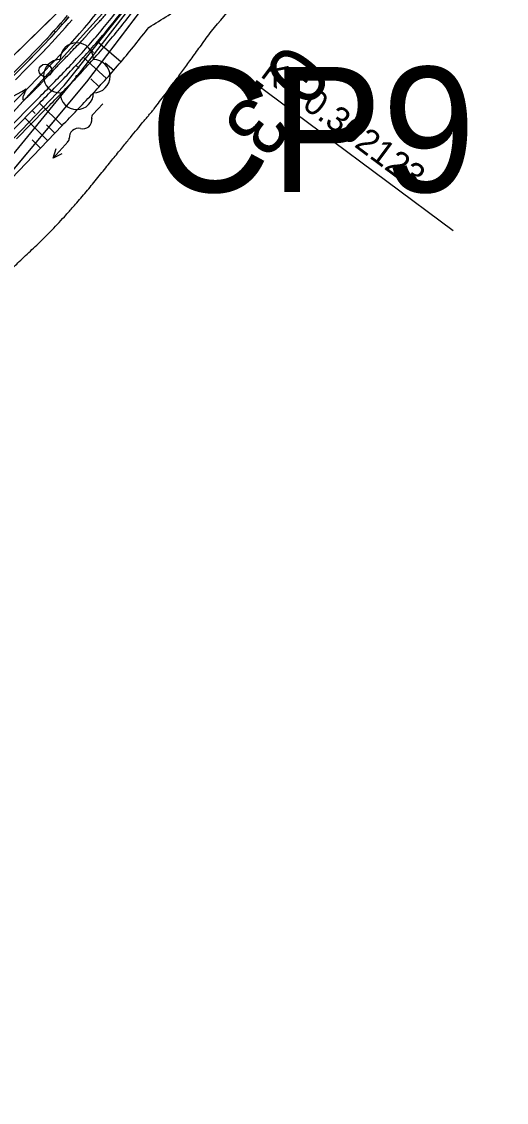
# Model space of a CAD drawing. Extents: x -495905 to -478420, y -1113297 to -1107716.
# Drawn here: x -479712.9 to -479654.8, y -1111683.3 to -1111553.7 of the extents above; entities that cross this region are included whole.
import ezdxf

# ---------------------------------------------------------------- set-up
doc = ezdxf.new("R2010")
doc.units = 0
for name, color, linetype in [('03_PC_OBJEKTY_NÁVRH_PR', 7, 'Continuous'), ('2D_VRSTEVNICE', 7, 'Continuous'), ('C5_HATCH_SLOPE_L', 7, 'Continuous'), ('C5_HATCH_SLOPE_R', 7, 'Continuous'), ('C5_HECTOMETRY', 7, 'Continuous'), ('C5_HLBODY', 7, 'Continuous'), ('C5_HRANA_TELESO', 7, 'Continuous'), ('C5_KORUNA', 7, 'Continuous'), ('C5_OSA', 7, 'Continuous'), ('C5_PRIKOP', 7, 'Continuous'), ('C5_ZPEVKRAJ', 7, 'Continuous'), ('DRENÁŽ', 7, 'Continuous'), ('PLYN', 7, 'Continuous'), ('VODNÍ PLOCHY', 7, 'Continuous'), ('zamereni', 7, 'Continuous'), ('ZELEN MIMO LES', 7, 'Continuous')]:
    doc.layers.add(name, color=color, linetype=linetype)

# ---------------------------------------------------------------- blocks, each defined once
blk = doc.blocks.new('A$C70B')
at = {"layer": 'DRENÁŽ'}
for p, q in [((0.87, 0), (-0.87, 0)), ((6.86, 0.43), (7.97, 0)), ((7.97, 0), (5.28, 0)), ((7.97, 0), (6.86, -0.48))]:
    blk.add_line(p, q, dxfattribs=at)
for centre, radius, start, end in [((0.87, 0.58), 0.582, 269.6924, 322.7901), ((2.17, -0.42), 1.05, 24.4039, 142.0836), ((4.08, 0.59), 1.11, 210.8873, 317.3707), ((5.32, -0.64), 0.636, 85.9766, 131.7248)]:
    blk.add_arc(centre, radius, start, end, dxfattribs=at)

msp = doc.modelspace()

# ---------------------------------------------------------------- linework, layer by layer
at = {"layer": '03_PC_OBJEKTY_NÁVRH_PR'}
msp.add_lwpolyline([(-479724.86, -1111579.24), (-479707.77, -1111561.37), (-479677.28, -1111523.14)], dxfattribs=at)
at = {"layer": '2D_VRSTEVNICE'}
for points in [[(-479705.45, -1111555.84), (-479705.1, -1111555.36), (-479702.94, -1111553.1), (-479701.79, -1111551.52), (-479696.4, -1111543.86), (-479693.71, -1111539.95), (-479692.37, -1111537.92), (-479684.25, -1111525.97), (-479683.78, -1111525.27), (-479677.63, -1111516.3), (-479680.51, -1111515.14), (-479676.08, -1111507.47), (-479673.32, -1111502.64)], [(-479690.12, -1111554.87), (-479681, -1111544.04), (-479674.86, -1111536.75), (-479662.05, -1111513.82), (-479660.13, -1111511.29), (-479655.93, -1111505.05), (-479654.92, -1111503.49), (-479654.77, -1111503.42)], [(-479736.31, -1111611.92), (-479727.08, -1111598.78), (-479720.76, -1111591.15), (-479715.46, -1111584.61), (-479707.97, -1111577.69), (-479699.09, -1111566.68), (-479696.11, -1111563.18), (-479690.12, -1111554.87)], [(-479712.3, -1111561.79), (-479713.34, -1111563.97), (-479710.42, -1111561.04), (-479709.92, -1111560.45), (-479705.45, -1111555.84)], [(-479731.05, -1111573.89), (-479728.7, -1111572.23), (-479726.68, -1111570.81), (-479723.62, -1111568.54), (-479721.65, -1111567.07), (-479712.3, -1111561.79)]]:
    msp.add_open_spline(points, degree=2, dxfattribs=at)
at = {"layer": 'C5_HATCH_SLOPE_L'}
for p, q in [((-479708.8, -1111555.01), (-479708.98, -1111554.84)), ((-479708.08, -1111554.01), (-479708.17, -1111553.93)), ((-479707.98, -1111554.1), (-479707.98, -1111554.09)), ((-479709.72, -1111555.82), (-479709.81, -1111555.73)), ((-479709.62, -1111555.91), (-479709.63, -1111555.9))]:
    msp.add_line(p, q, dxfattribs=at)
at = {"layer": 'C5_HATCH_SLOPE_R'}
for p, q in [((-479703.77, -1111556.11), (-479700.95, -1111558.55)), ((-479704.61, -1111557.08), (-479704.23, -1111557.42)), ((-479705.46, -1111558.03), (-479702.68, -1111560.55)), ((-479702.83, -1111558.65), (-479701.81, -1111559.55)), ((-479706.33, -1111558.97), (-479705.95, -1111559.32)), ((-479704.57, -1111560.6), (-479703.57, -1111561.53)), ((-479710.73, -1111563.5), (-479708, -1111566.2)), ((-479712.49, -1111565.28), (-479709.73, -1111568)), ((-479711.61, -1111564.39), (-479711.24, -1111564.76)), ((-479709.86, -1111566.11), (-479708.87, -1111567.1)), ((-479711.61, -1111567.91), (-479710.6, -1111568.9))]:
    msp.add_line(p, q, dxfattribs=at)
at = {"layer": 'C5_HLBODY'}
msp.add_line((-479684.98, -1111561.04), (-479661.16, -1111578.78), dxfattribs=at)
msp.add_circle((-479710.03, -1111559.58), 0.75, dxfattribs=at)
at = {"layer": 'C5_HRANA_TELESO'}
for p, q in [((-479711.47, -1111569.8), (-479708, -1111566.2)), ((-479714.93, -1111573.4), (-479711.47, -1111569.8))]:
    msp.add_line(p, q, dxfattribs=at)
for centre, radius, start, end in [((-479724.41, -1111508.73), 52.96, 300.3782, 306.281), ((-479781.31, -1111489.46), 97.5, 316.4548, 319.3196), ((-479781.84, -1111490.12), 105.95, 319.7732, 322.6381), ((-479921.26, -1111353.66), 292.5, 315.0894, 316.0604), ((-479781.9, -1111490.11), 106, 316.9239, 319.7889), ((-479936.09, -1111344.5), 318.07, 315.8147, 316.7342)]:
    msp.add_arc(centre, radius, start, end, dxfattribs=at)
at = {"layer": 'C5_KORUNA'}
msp.add_line((-479714.24, -1111567.06), (-479710.73, -1111563.5), dxfattribs=at)
for centre, radius, start, end in [((-479781.21, -1111489.34), 102.25, 319.2297, 322.0945), ((-479781.21, -1111489.34), 97.75, 316.3649, 319.2297), ((-479781.21, -1111489.34), 102.25, 316.3649, 319.2297), ((-479921.52, -1111353.2), 293.25, 315.0613, 316.0307), ((-479927.94, -1111346.9), 306.75, 315.0804, 316.0216)]:
    msp.add_arc(centre, radius, start, end, dxfattribs=at)
at = {"layer": 'C5_OSA'}
msp.add_line((-479784.24, -1111634.78), (-479710.03, -1111559.58), dxfattribs=at)
msp.add_arc((-479781.21, -1111489.34), 100, 315.3788, 323.3108, dxfattribs=at)
at = {"layer": 'C5_PRIKOP'}
msp.add_line((-479713.49, -1111567.8), (-479709.99, -1111564.24), dxfattribs=at)
for centre, radius, start, end in [((-479781.21, -1111489.34), 97.74, 316.3649, 319.2297), ((-479781.39, -1111489.57), 103.26, 319.3938, 322.2586), ((-479921.5, -1111353.22), 293.22, 315.0613, 316.0307), ((-479781.4, -1111489.56), 103.28, 316.529, 319.3938), ((-479930.04, -1111346.1), 309.85, 315.2518, 316.1869)]:
    msp.add_arc(centre, radius, start, end, dxfattribs=at)
at = {"layer": 'C5_ZPEVKRAJ'}
msp.add_line((-479714.6, -1111566.71), (-479711.09, -1111563.15), dxfattribs=at)
for centre, radius, start, end in [((-479781.21, -1111489.34), 101.75, 319.2297, 322.0945), ((-479781.21, -1111489.34), 98.25, 316.3649, 319.2297), ((-479781.21, -1111489.34), 101.75, 316.3649, 319.2297), ((-479922.23, -1111352.5), 294.75, 315.0635, 316.0296), ((-479927.23, -1111347.6), 305.25, 315.0784, 316.0226)]:
    msp.add_arc(centre, radius, start, end, dxfattribs=at)
at = {"layer": 'VODNÍ PLOCHY'}
msp.add_lwpolyline([(-479916.37, -1111749.48), (-479910.34, -1111703.33), (-479901.02, -1111652.45), (-479892.89, -1111626.4), (-479880.97, -1111611.56), (-479863.11, -1111604.35), (-479792.87, -1111588.88), (-479791.16, -1111588.7), (-479778.04, -1111585.8), (-479748.52, -1111577.88), (-479729.39, -1111570.04), (-479715.95, -1111559.84), (-479705.9, -1111550.01)], dxfattribs=at)
at = {"layer": 'zamereni'}
for p, q in [((-479682, -1111528.99), (-479706.25, -1111560.27)), ((-479705.05, -1111560.94), (-479681.46, -1111529.83)), ((-479715.95, -1111559.84), (-479705.9, -1111550.01)), ((-479703.17, -1111552.76), (-479723.51, -1111575.19)), ((-479706.25, -1111560.27), (-479725.21, -1111583.46)), ((-479724.82, -1111584.59), (-479705.05, -1111560.94)), ((-479706.25, -1111560.27), (-479706.25, -1111560.27))]:
    msp.add_line(p, q, dxfattribs=at)
msp.add_circle((-479706.25, -1111560.27), 0.1, dxfattribs=at)
for centre, start, end in [((-479706.25, -1111558.27), 0, 180), ((-479708.25, -1111560.27), 90, 270), ((-479704.25, -1111560.27), 270, 90), ((-479706.25, -1111562.27), 180, 0)]:
    msp.add_arc(centre, 2, start, end, dxfattribs=at)
at = {"layer": 'ZELEN MIMO LES'}
for points in [[(-479824.92, -1111711.38), (-479825.45, -1111728.05), (-479822.23, -1111713.91), (-479811.77, -1111689.19), (-479805.13, -1111673.14), (-479787.27, -1111649.01), (-479778.5, -1111639.11), (-479761.52, -1111624.93), (-479748.87, -1111612.23), (-479732.44, -1111595.23), (-479724.82, -1111584.59), (-479705.05, -1111560.94), (-479681.46, -1111529.83)], [(-479703.17, -1111552.76), (-479723.51, -1111575.19), (-479744.39, -1111599.96), (-479760.21, -1111616.01), (-479788.39, -1111642.92), (-479796.29, -1111653.44), (-479806.12, -1111666.98), (-479819.39, -1111691.62), (-479824.92, -1111711.38)]]:
    msp.add_lwpolyline(points, dxfattribs=at)

# ---------------------------------------------------------------- block references
at = {"layer": 'PLYN', "rotation": -132.33894913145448}
msp.add_blockref('A$C70B', (-479703.73, -1111564.21), dxfattribs=at)

# ---------------------------------------------------------------- texts
at = {"layer": '03_PC_OBJEKTY_NÁVRH_PR'}
msp.add_text('CP9', height=15, dxfattribs=at).set_placement((-479697.51, -1111574.16))
at = {"layer": 'C5_HECTOMETRY'}
msp.add_text('0.3', height=6.999, rotation=232.0489, dxfattribs=at).set_placement((-479680.96, -1111555.94))
at = {"layer": 'C5_HLBODY'}
msp.add_text('KT 0.302123', height=3, rotation=323.3109, dxfattribs=at).set_placement((-479684.38, -1111560.24))

doc.saveas('drawing.dxf')
